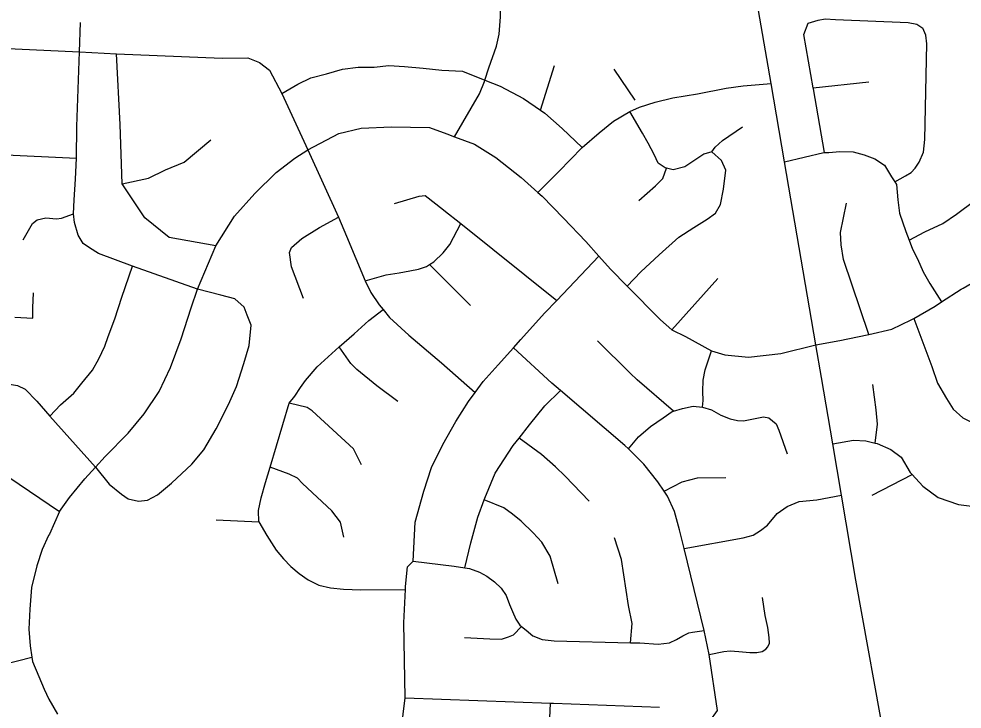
# Model space of a CAD drawing. Extents: x 1729596 to 1934326, y 644115 to 911751.
# Drawn here: x 1805430 to 1810038, y 772881 to 776253 of the extents above; entities that cross this region are included whole.
import ezdxf

# ---------------------------------------------------------------- set-up
doc = ezdxf.new("R2010")
doc.units = 0
doc.layers.add('GM_X_City_Street', color=7, linetype='Continuous')

msp = doc.modelspace()

# ---------------------------------------------------------------- linework, layer by layer
at = {"layer": 'GM_X_City_Street'}
for points in [[(1809670.1, 772673.1), (1809518.9, 773511.2), (1809448.5, 773925.7), (1809405.9, 774177.4), (1809350.9, 774501.5), (1809323.6, 774660.3), (1809170.1, 775554.8), (1809104.4, 775937.9), (1809001.1, 776539.8), (1808993.5, 776583.7), (1808955.3, 776806.7), (1808894.4, 777161), (1808809.3, 777717.2), (1808703.3, 778410.3), (1808611.9, 779007.9), (1808569.8, 779283.1), (1808563, 779337.9)], [(1807559, 775677.4), (1807680.7, 775886.7), (1807704.6, 775947.2), (1807706.6, 775953.4), (1807726.2, 776014.3), (1807763.2, 776119.7), (1807777.2, 776178.5), (1807783.7, 776263.6), (1807789.9, 776615.2), (1807798.5, 776739.4), (1807811.8, 777230.6)], [(1806303.2, 774932.8), (1805985.1, 775044.7), (1805819.9, 775106.1), (1805775.3, 775134), (1805745.2, 775156), (1805720.1, 775195.7), (1805702.1, 775258.6), (1805696.8, 775300.8), (1805700.8, 775368.8), (1805707, 775470.3), (1805711.8, 775572.8), (1805713.7, 775727.3), (1805727, 776091.4), (1805732.2, 776236)], [(1809365.2, 775600.4), (1809311.3, 775910.6), (1809310.5, 775915.5), (1809264.8, 776176.1), (1809285.6, 776231.8)], [(1809285.6, 776231.8), (1809333.7, 776246.8), (1809368.5, 776253), (1809419.2, 776249.9), (1809774.3, 776235.5), (1809816.4, 776226.8), (1809845.7, 776207.9)], [(1809708.9, 775456.9), (1809761.7, 775485.7), (1809788.7, 775503.2), (1809807.9, 775524.1), (1809827.4, 775552.5), (1809848.9, 775601.8), (1809855.1, 775663.7), (1809864.5, 776130.6), (1809860.5, 776174.2), (1809845.7, 776207.9)], [(1804885.9, 776131.6), (1805727, 776091.4), (1805907.1, 776082.7), (1806423.1, 776061), (1806548.6, 776062.3), (1806605.8, 776040.4), (1806655.2, 776002.4), (1806715.4, 775889.3), (1806842.3, 775613.9), (1806991, 775284.1), (1807030.4, 775191.6), (1807121.2, 774973.4), (1807149.7, 774916.4), (1807189.6, 774856.7), (1807209.1, 774832.8), (1807240.3, 774794.6), (1807334.7, 774707.7), (1807494.4, 774572.2), (1807658.6, 774428.4)], [(1806393.2, 775145), (1806165, 775184.2), (1806045.4, 775280.9), (1805934.9, 775446.5), (1805925.7, 775736.4), (1805907.1, 776082.7)], [(1806715.4, 775889.3), (1806793.1, 775934.3), (1806856.2, 775965.6), (1806933.8, 775983.9), (1807012, 776006.7), (1807087.9, 776016.5), (1807166.5, 776016.4), (1807237.4, 776025.9), (1807313.8, 776019.8), (1807405.5, 776011.7), (1807496.6, 776003.1), (1807596.8, 775997.2), (1807706.6, 775953.4), (1807781, 775923.7), (1807895.5, 775864), (1807979.1, 775806.5), (1807999.2, 775792.6), (1808083.6, 775717), (1808181.5, 775625.4)], [(1807979.1, 775806.5), (1808046.2, 776024.8)], [(1808441, 775856.3), (1808337.7, 776007.9)], [(1809310.5, 775915.5), (1809582.6, 775945.4)], [(1807966, 775404.7), (1808067.4, 775507.2), (1808181.5, 775625.4), (1808264.8, 775695.9), (1808334.6, 775752.8), (1808414.3, 775800.7), (1808461.5, 775822.2), (1808537.8, 775845.6), (1808624.3, 775867), (1808745.5, 775887.3), (1808884.5, 775914), (1808968.4, 775925.6), (1809104.4, 775937.9)], [(1808402, 774947.6), (1808468.8, 775018), (1808558.1, 775100.2), (1808653.4, 775186.7), (1808726.8, 775234), (1808792.2, 775274.1), (1808832.5, 775303.2), (1808857.4, 775346.7), (1808872.8, 775420.4), (1808882.8, 775513.8), (1808862.4, 775561.3), (1808815.7, 775603.5), (1808776.3, 775592.2), (1808682.7, 775530.6), (1808625.9, 775515.1), (1808593.3, 775523.4), (1808587.7, 775524.9), (1808553.7, 775547.5), (1808533.2, 775591), (1808504.6, 775645.3), (1808476.2, 775694.2), (1808414.3, 775800.7)], [(1805628.3, 773845.5), (1805677.7, 773915.1), (1805752.8, 774005.3), (1805804.9, 774062.6), (1805852.2, 774114.6), (1805963.6, 774229.4), (1806042.8, 774323.9), (1806116.5, 774432.1), (1806171.6, 774549.3), (1806223.5, 774690.6), (1806272.6, 774842), (1806303.2, 774932.8), (1806393.2, 775145), (1806483.2, 775288.4), (1806583.6, 775400.6), (1806687.8, 775503.3), (1806778.6, 775573), (1806842.3, 775613.9), (1806993.4, 775693.3), (1807102.8, 775718.5), (1807250.3, 775725.4), (1807436, 775721.6), (1807521.6, 775691.8), (1807559, 775677.4), (1807655.5, 775640.3), (1807760.5, 775575.5), (1807883.8, 775478.6), (1807966, 775404.7), (1807986.4, 775386.3), (1808090.2, 775279.1), (1808200.2, 775165.7), (1808263.7, 775093.8), (1808319.5, 775030.6), (1808402, 774947.6), (1808565.1, 774783.4), (1808619.6, 774733.6), (1808686.3, 774700.6), (1808814, 774631.2), (1808878.5, 774611.2), (1808994.3, 774600.8), (1809151.4, 774618.4), (1809323.6, 774660.3)], [(1808815.7, 775603.5), (1808832.1, 775625.7), (1808866.6, 775658.9), (1808964.8, 775725.8)], [(1804520.1, 775629.6), (1804669.1, 775622.5), (1804976.5, 775607.9), (1805332.5, 775590.9), (1805711.8, 775572.8)], [(1805934.9, 775446.5), (1806063.7, 775474.1), (1806146.6, 775515.5), (1806238.6, 775552.4), (1806367.5, 775662.8)], [(1809170.1, 775554.8), (1809361.8, 775600.5), (1809365.2, 775600.4), (1809380.8, 775599.9)], [(1809380.8, 775599.9), (1809382.3, 775599.9), (1809387.4, 775599.7), (1809439.6, 775605.5), (1809505.7, 775603.6), (1809558.4, 775589.4), (1809611.8, 775569.2), (1809657.9, 775537.9), (1809693.4, 775480.7), (1809708.9, 775456.9), (1809717.9, 775443.1), (1809723.5, 775369.5), (1809731.9, 775303.8), (1809762, 775213.6), (1809778.5, 775171.5), (1809795.3, 775128.6), (1809819.8, 775080.5), (1809847.2, 775017.3), (1809880.7, 774959.7), (1809937.6, 774870.6)], [(1808457.8, 775366.3), (1808539.8, 775436.8), (1808575.4, 775473.4), (1808593.3, 775523.4)], [(1807265.1, 775350.6), (1807385.2, 775387.4), (1807414.9, 775390.3), (1807504.3, 775319.9), (1807506, 775318.5)], [(1809581.2, 774710.7), (1809458.1, 775076.8), (1809446.5, 775149.7), (1809444.2, 775209.1), (1809472.3, 775353.1)], [(1809778.5, 775171.5), (1809855.8, 775212.7), (1809942.6, 775252.6), (1810010.3, 775298.4), (1810099.2, 775365.5)], [(1805450.8, 775173.9), (1805496.4, 775253.1), (1805520.6, 775271.3), (1805561.9, 775281.8), (1805614.2, 775276), (1805639.4, 775278.7), (1805696.8, 775300.8)], [(1807506, 775318.5), (1807589.4, 775252.8), (1808057.5, 774877.7)], [(1806820.9, 774887.7), (1806761.4, 775041.2), (1806752.5, 775111.3), (1806761.5, 775135.4), (1806813.2, 775180), (1806899.2, 775234.4), (1806991, 775284.1)], [(1807121.2, 774973.4), (1807225.3, 775002), (1807288.3, 775012.9), (1807340, 775022), (1807382.1, 775029.6), (1807421.1, 775043.2), (1807435.7, 775052.4), (1807457.3, 775065.9), (1807502.5, 775110.2), (1807535.2, 775150.5), (1807589.4, 775252.8)], [(1809323.6, 774660.3), (1809439.6, 774681.6), (1809574.1, 774709), (1809581.2, 774710.7), (1809694, 774737.7), (1809788.8, 774782.1), (1809802.4, 774790), (1809906, 774850.3), (1809937.6, 774870.6), (1810033.1, 774931.9), (1810042.4, 774937.4), (1810182.7, 775019.4), (1810302.9, 775102), (1810333, 775122.7), (1810434.8, 775190.7), (1810458.1, 775196.6), (1810548.2, 775219.7), (1810652.8, 775217.2), (1810717.1, 775211.8), (1810726.2, 775211), (1810801.2, 775210.1), (1810881.1, 775196), (1810962.8, 775165.8), (1811062.3, 775068)], [(1807279.5, 772629.4), (1807316.7, 772935.6), (1807310, 773302.9), (1807318.6, 773465.8), (1807319.4, 773479.6), (1807328.4, 773575.9), (1807356.8, 773602.9), (1807366.1, 773794.5), (1807407.9, 773945.1), (1807445.2, 774061), (1807501.7, 774173.2), (1807564.1, 774285.7), (1807626.1, 774384.3), (1807658.6, 774428.4), (1807697.5, 774481), (1807771.9, 774563.2), (1807846.5, 774646.1), (1807882.5, 774686.1), (1807998.3, 774815.7), (1808057.5, 774877.7), (1808263.7, 775093.8)], [(1805582.5, 774312), (1805633.4, 774368.2), (1805698.8, 774424.8), (1805737.6, 774473.4), (1805790.8, 774536.8), (1805821, 774592.6), (1805850.4, 774653.9), (1805866.5, 774701.8), (1805898.6, 774788.4), (1805932.6, 774893.9), (1805985.1, 775044.7)], [(1807635.6, 774852), (1807435.7, 775052.4)], [(1808619.6, 774733.6), (1808844.9, 774984.7)], [(1805804.9, 774062.6), (1805872.1, 773979.3), (1805932.5, 773930.4), (1805965.1, 773908.9), (1806015.6, 773896.2), (1806058.2, 773901.7), (1806107.4, 773928.5), (1806175.7, 773985.5), (1806275.6, 774076.8), (1806333.9, 774148.1), (1806394, 774249.7), (1806455.2, 774369.7), (1806494.1, 774456.7), (1806529.9, 774568.6), (1806554.6, 774657.5), (1806565.2, 774756.3), (1806546.3, 774805.3), (1806530.6, 774844.2), (1806484.8, 774885.1), (1806417.6, 774903.9), (1806303.2, 774932.8)], [(1805410.2, 774795.2), (1805498.9, 774791.2), (1805498.9, 774841.6), (1805501.6, 774915.2)], [(1806602.8, 773796.5), (1806601.4, 773851.9), (1806613.9, 773913.7), (1806634.8, 773987.8), (1806657.8, 774063.1), (1806750.1, 774375.8), (1806777.9, 774409.1), (1806805.3, 774452.1), (1806830.5, 774486.6), (1806886.7, 774553), (1806994.5, 774650.8), (1807068.5, 774714.3), (1807140.5, 774780.1), (1807209.1, 774832.8)], [(1809802.4, 774790), (1809890.4, 774554.6), (1809917.3, 774472.5), (1809961.5, 774398.5), (1809994.2, 774345.9), (1810040.3, 774304.2), (1810111.3, 774267.6), (1810197.7, 774254.7), (1810534.2, 774238.3), (1810658.5, 774232.3), (1810720.3, 774233.6), (1810767.8, 774244.5), (1810845.3, 774276.9)], [(1808628.2, 774336.3), (1808450.7, 774489.8), (1808415.5, 774522.4), (1808256.4, 774680.3)], [(1807281.7, 774384), (1807178.6, 774460.3), (1807080.5, 774539.9), (1807051.1, 774569.3), (1806994.5, 774650.8)], [(1808774.8, 772588.2), (1808773.5, 772683.3), (1808777.5, 772734.1), (1808791.1, 772781.4), (1808805.6, 772822.3), (1808842.4, 772874.5), (1808802.1, 773147.7), (1808778.3, 773265.4), (1808679.8, 773665.6), (1808657.6, 773756), (1808632.5, 773847), (1808599, 773921.5), (1808582, 773946.2), (1808551.5, 773990.9), (1808482.2, 774078), (1808407.9, 774152.4), (1808390.9, 774169.3), (1808076.5, 774438), (1808034.2, 774474.1), (1807846.5, 774646.1)], [(1808407.9, 774152.4), (1808456.8, 774211.4), (1808515.5, 774260.8), (1808577.5, 774304), (1808621.8, 774334.4), (1808628.2, 774336.3), (1808671.6, 774349.1), (1808724.3, 774361.3), (1808769.2, 774356.8), (1808773.5, 774388.1), (1808770.8, 774433), (1808772.8, 774488.2), (1808782.1, 774538.3), (1808814, 774631.2)], [(1805065.5, 774217.6), (1805125.7, 774323.6), (1805177.6, 774393.1), (1805228.3, 774440.8), (1805274.4, 774466.1), (1805322.5, 774471.5), (1805374.4, 774469.7), (1805423.6, 774461.6), (1805461.1, 774444.4), (1805517.8, 774384.6), (1805582.5, 774312), (1805804.9, 774062.6)], [(1807609.5, 773570.8), (1807638.5, 773694), (1807672.7, 773819), (1807703.8, 773903.2), (1807706.9, 773911.5), (1807757.1, 774032.9), (1807844.4, 774168), (1807873.5, 774204.8), (1807924.3, 774269), (1807999.5, 774362.6), (1808076.5, 774438)], [(1809613.2, 774180.8), (1809624, 774273.4), (1809617.6, 774342.5), (1809601.4, 774467.5)], [(1803478.2, 774346.9), (1803740.8, 774332.7), (1803886.3, 774330.7), (1804047.7, 774341.6), (1804219.8, 774357.5), (1804411.4, 774346.3), (1804546.1, 774357.2), (1804637.1, 774379.1), (1804730.9, 774374.9), (1804781.4, 774361.3), (1804832.4, 774347.5), (1804956.7, 774286), (1805055.7, 774223.8), (1805065.5, 774217.6), (1805212.4, 774124.7), (1805283, 774080), (1805628.3, 773845.5)], [(1807104.6, 774074), (1807064.8, 774152.1), (1806863.4, 774338.9), (1806838.7, 774355.2), (1806750.1, 774375.8)], [(1808769.2, 774356.8), (1808813.7, 774342.3), (1808859, 774317.3), (1808904.9, 774298.3), (1808941.2, 774290.1), (1808970.4, 774289.6), (1809067.7, 774309.2), (1809093.8, 774304.3), (1809130, 774275.2), (1809143, 774243.8), (1809182.3, 774128.8)], [(1808215.8, 773896.2), (1808098.7, 774018.8), (1808051, 774063.8), (1807983, 774124.4), (1807873.5, 774204.8)], [(1809405.9, 774177.4), (1809506.5, 774194.9), (1809567.3, 774191.4), (1809613.2, 774180.8), (1809622.2, 774178.8), (1809690.2, 774148.5), (1809739.6, 774111.1), (1809783.4, 774037.6), (1809793, 774027.3), (1809846.3, 773970.2), (1809920.7, 773915.2), (1810019.7, 773880.3), (1810137.5, 773865.1), (1810303.2, 773858.3), (1810749.4, 773842.8), (1810821.2, 773851.7), (1810864.6, 773869.5), (1810924.2, 773906.9), (1810985.4, 773954.8), (1810994.6, 773959.7), (1811038.1, 773982.6), (1811088.8, 774008), (1811159.6, 774028.9), (1811239.8, 774057.2)], [(1807017.7, 773720.6), (1807001.5, 773794.9), (1806959.5, 773849.2), (1806816, 773983.7), (1806791, 774009.4), (1806750.5, 774028.2), (1806657.8, 774063.1)], [(1808582, 773946.2), (1808670.1, 773991.8), (1808745.7, 774011.1), (1808884.1, 774012.9)], [(1809597.6, 773926.6), (1809793, 774027.3)], [(1808679.8, 773665.6), (1808968.3, 773717), (1809017.6, 773730.7), (1809053.3, 773752.9), (1809087.6, 773779.2), (1809133.7, 773835.9), (1809182.5, 773870.1), (1809241.5, 773895), (1809327.7, 773904.1), (1809448.5, 773925.7)], [(1808063.8, 773492.6), (1808025.1, 773627.5), (1807984.4, 773695.7), (1807943.2, 773741.4), (1807883.6, 773798.3), (1807841.1, 773833.7), (1807798.9, 773863.5), (1807703.8, 773903.2)], [(1805628.3, 773845.5), (1805579.3, 773736), (1805575.2, 773729.2), (1805543.6, 773660.5), (1805518.2, 773580.6), (1805491.5, 773475.8), (1805484.6, 773369.9), (1805478.9, 773271.4), (1805485.6, 773189.9), (1805494, 773134.1), (1805497.3, 773112.8), (1805528.3, 773039.9), (1805553.3, 772978.3), (1805576.1, 772929.1), (1805619.1, 772855.4)], [(1806394.5, 773806.1), (1806602.8, 773796.5)], [(1806602.8, 773796.5), (1806641.9, 773729.4), (1806664.7, 773693.2), (1806686.9, 773656.6), (1806722.8, 773615), (1806758.8, 773578.4), (1806798.8, 773544.1), (1806844, 773513.2), (1806895.1, 773487), (1806953, 773473.1), (1807016.6, 773466.4), (1807100.5, 773463.6), (1807318.6, 773465.8)], [(1808418.5, 773205.1), (1808425.5, 773299.8), (1808408.2, 773386.6), (1808374.4, 773612.1), (1808339.8, 773717.4)], [(1807356.8, 773602.9), (1807557, 773579), (1807609.5, 773570.8), (1807632.3, 773567.3), (1807681, 773550.4), (1807715.7, 773529.6), (1807753.1, 773502.7), (1807786.2, 773471.2), (1807811.3, 773436.4), (1807827, 773392.4), (1807842.3, 773357.2), (1807857.6, 773321), (1807877.2, 773291.4), (1807886.1, 773284), (1807907.8, 773266), (1807941.2, 773239.4), (1807986.9, 773221.7), (1808044.9, 773214), (1808418.5, 773205.1), (1808463.5, 773204.1), (1808553.8, 773198.2), (1808607.8, 773205.3), (1808643, 773221.6), (1808673.3, 773238.2), (1808703.4, 773252.8), (1808721.2, 773256.5), (1808778.3, 773265.4)], [(1808802.1, 773147.7), (1808873.2, 773162.5), (1808904.6, 773165.3), (1808946.3, 773162.6), (1809000.6, 773158), (1809034.7, 773157.7), (1809061.3, 773161.9), (1809079.6, 773173.4), (1809089.1, 773184.4), (1809097, 773202.5), (1809094.9, 773230.9), (1809089.2, 773279.2), (1809076.3, 773337.7), (1809063.3, 773425.4)], [(1803858.9, 773327.5), (1803869.6, 773316.8), (1803969, 773219.7), (1804063.9, 773143.3), (1804165.7, 773090.2), (1804380.8, 772979.1), (1804473.3, 772944.4), (1804591.3, 772928.2), (1804711.5, 772935.2), (1804855, 772972.2), (1805494, 773134.1)], [(1807607.2, 773230), (1807730.7, 773224.9), (1807787.1, 773223.1), (1807821.9, 773233.5), (1807846.9, 773243.6), (1807886.1, 773284)], [(1807316.7, 772935.6), (1808026.6, 772909.7), (1808041.2, 772909.1), (1808041.2, 772909.1)], [(1808014, 772615.2), (1808026.6, 772909.7)], [(1808041.2, 772909.1), (1808558.8, 772890.2)]]:
    msp.add_lwpolyline(points, dxfattribs=at)

doc.saveas('drawing.dxf')
